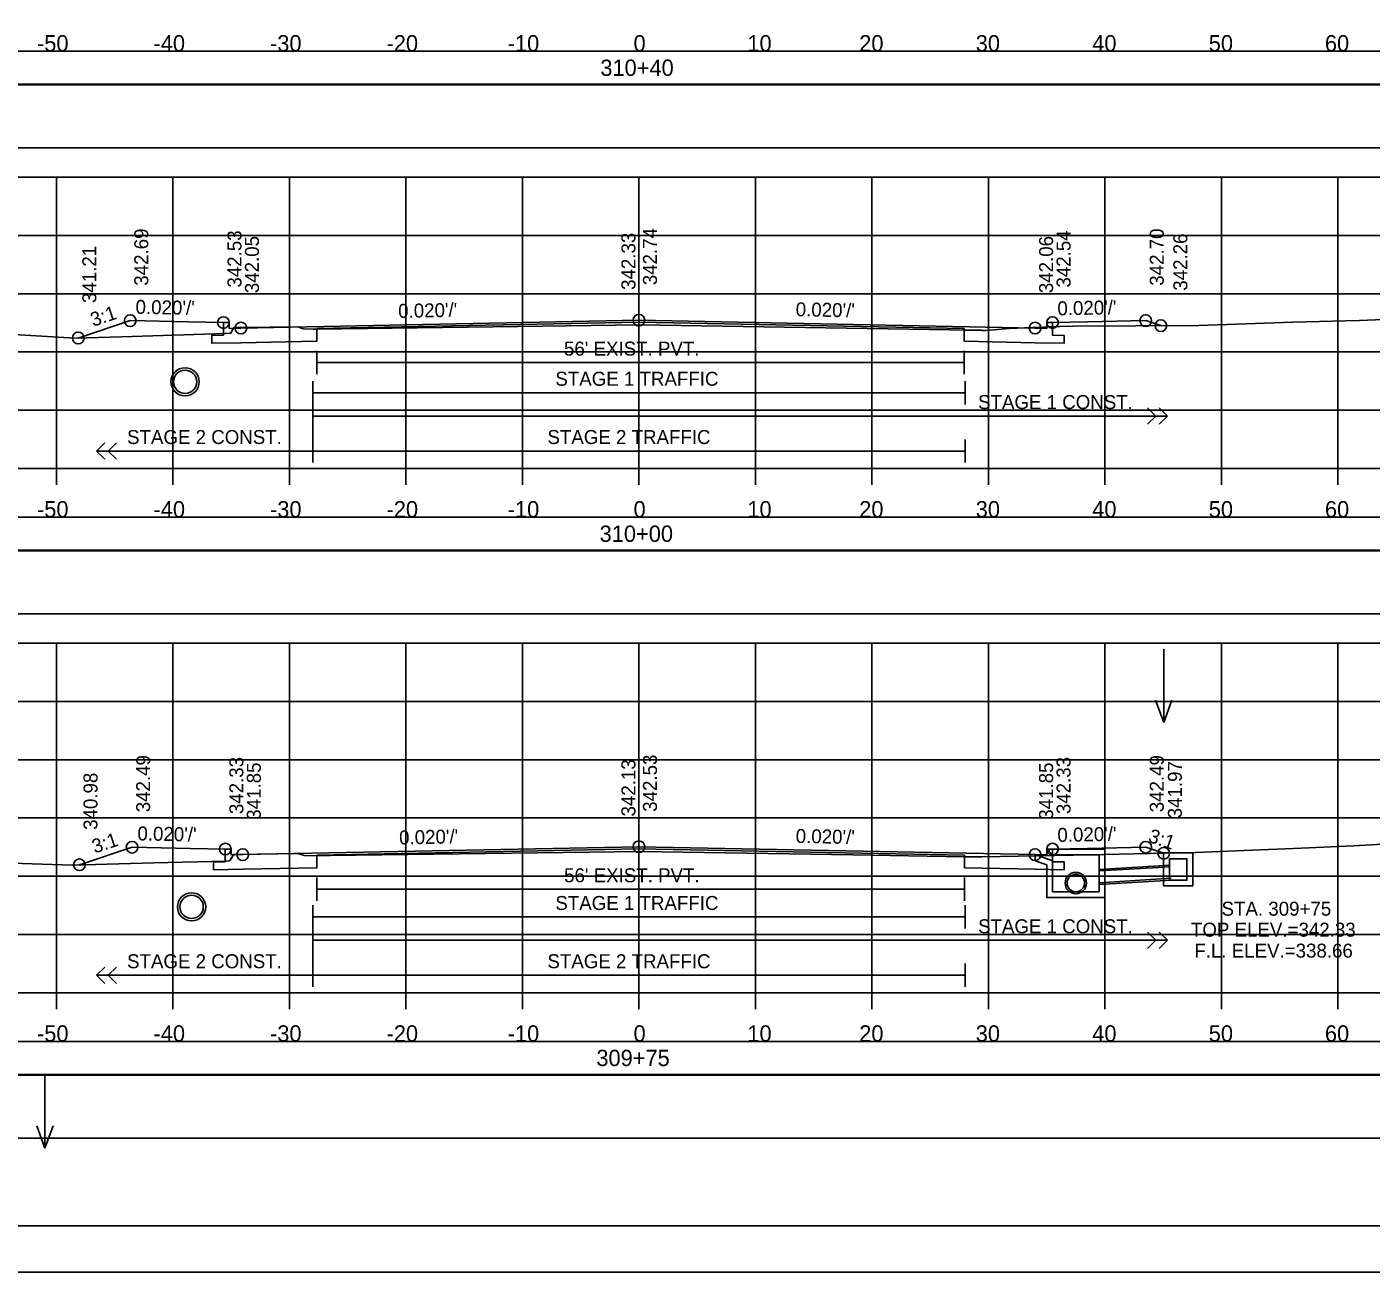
# Model space of a CAD drawing. Extents: x 1368122 to 1710785, y 373130 to 557566.
# Drawn here: x 1369303 to 1369418.4, y 374410.4 to 374517.2 of the extents above; entities that cross this region are included whole.
import ezdxf

# ---------------------------------------------------------------- set-up
doc = ezdxf.new("R2010")
doc.units = 0
for name, color, linetype in [('R_Alt Surface', 7, 'Continuous'), ('R_Axis', 7, 'Continuous'), ('R_Axis Annot', 7, 'Continuous'), ('R_Border', 7, 'Continuous'), ('R_Exist Surface', 7, 'Continuous'), ('R_Fin Surface', 7, 'Continuous'), ('R_Grid', 7, 'Continuous'), ('R_No Plot', 7, 'Continuous'), ('R_Striping', 7, 'Continuous'), ('R_Water', 7, 'Continuous'), ('R_Water Annot', 7, 'Continuous'), ('R_Xsect Elev', 7, 'Continuous'), ('R_Xsect Slope', 7, 'Continuous')]:
    doc.layers.add(name, color=color, linetype=linetype)

msp = doc.modelspace()

# ---------------------------------------------------------------- linework, layer by layer
for points in [[(1369206.41, 374512.33), (1369504.71, 374512.33), (1369504.71, 374515.15), (1369206.41, 374515.15)], [(1369206.41, 374506.86), (1369504.71, 374506.86), (1369504.71, 374512.27), (1369206.41, 374512.27)], [(1369206.41, 374472.33), (1369504.71, 374472.33), (1369504.71, 374475.15), (1369206.41, 374475.15)], [(1369206.41, 374466.86), (1369504.71, 374466.86), (1369504.71, 374472.27), (1369206.41, 374472.27)], [(1369206.41, 374427.33), (1369504.71, 374427.33), (1369504.71, 374430.15), (1369206.41, 374430.15)], [(1369206.41, 374421.86), (1369504.71, 374421.86), (1369504.71, 374427.27), (1369206.41, 374427.27)]]:
    msp.add_lwpolyline(points, close=True)
at = {"layer": 'R_Alt Surface'}
for points in [[(1369391.06, 374491.87), (1369391.06, 374490.78), (1369392.06, 374490.76), (1369392.06, 374490.09), (1369389.56, 374490.14), (1369383.48, 374490.27), (1369383.48, 374491.35), (1369355.56, 374491.9), (1369327.93, 374491.35), (1369327.92, 374490.27), (1369321.4, 374490.14), (1369318.9, 374490.09), (1369318.9, 374490.76), (1369319.9, 374490.78), (1369319.9, 374491.87)], [(1369327.93, 374489.43), (1369327.93, 374487.43)], [(1369383.48, 374489.43), (1369383.48, 374487.43)], [(1369327.93, 374488.43), (1369383.48, 374488.43)], [(1369391.06, 374446.67), (1369391.06, 374445.58), (1369392.06, 374445.56), (1369392.06, 374444.89), (1369389.56, 374444.94), (1369383.51, 374445.06), (1369383.51, 374446.14), (1369355.56, 374446.7), (1369327.92, 374446.14), (1369327.92, 374445.06), (1369321.56, 374444.94), (1369319.06, 374444.89), (1369319.06, 374445.56), (1369320.06, 374445.58), (1369320.06, 374446.67)], [(1369327.92, 374444.22), (1369327.92, 374442.22)], [(1369383.51, 374444.22), (1369383.51, 374442.22)], [(1369327.92, 374443.22), (1369383.51, 374443.22)]]:
    msp.add_lwpolyline(points, dxfattribs=at)
at = {"layer": 'R_Axis'}
for p, q in [((1369205.56, 374479.34), (1369505.56, 374479.34)), ((1369305.56, 374477.94), (1369305.56, 374479.34)), ((1369315.56, 374477.94), (1369315.56, 374479.34)), ((1369325.56, 374477.94), (1369325.56, 374479.34)), ((1369335.56, 374477.94), (1369335.56, 374479.34)), ((1369345.56, 374477.94), (1369345.56, 374479.34)), ((1369355.56, 374477.94), (1369355.56, 374479.34)), ((1369365.56, 374477.94), (1369365.56, 374479.34)), ((1369375.56, 374477.94), (1369375.56, 374479.34)), ((1369385.56, 374477.94), (1369385.56, 374479.34)), ((1369395.56, 374477.94), (1369395.56, 374479.34)), ((1369405.56, 374477.94), (1369405.56, 374479.34)), ((1369415.56, 374477.94), (1369415.56, 374479.34)), ((1369205.56, 374434.34), (1369505.56, 374434.34)), ((1369305.56, 374432.94), (1369305.56, 374434.34)), ((1369315.56, 374432.94), (1369315.56, 374434.34)), ((1369325.56, 374432.94), (1369325.56, 374434.34)), ((1369335.56, 374432.94), (1369335.56, 374434.34)), ((1369345.56, 374432.94), (1369345.56, 374434.34)), ((1369355.56, 374432.94), (1369355.56, 374434.34)), ((1369365.56, 374432.94), (1369365.56, 374434.34)), ((1369375.56, 374432.94), (1369375.56, 374434.34)), ((1369385.56, 374432.94), (1369385.56, 374434.34)), ((1369395.56, 374432.94), (1369395.56, 374434.34)), ((1369405.56, 374432.94), (1369405.56, 374434.34)), ((1369415.56, 374432.94), (1369415.56, 374434.34))]:
    msp.add_line(p, q, dxfattribs=at)
at = {"layer": 'R_Border'}
msp.add_line((1369513.74, 374414.34), (1369197.56, 374414.34), dxfattribs=at)
at = {"layer": 'R_Exist Surface'}
for points in [[(1369300.49, 374490.93), (1369307.16, 374490.54), (1369311.18, 374490.63), (1369320.05, 374490.93), (1369320.39, 374490.96), (1369320.52, 374490.94), (1369320.72, 374491.27), (1369320.82, 374491.44), (1369321.16, 374491.44), (1369321.32, 374491.44), (1369323.89, 374491.46), (1369326.35, 374491.49), (1369326.64, 374491.37), (1369326.79, 374491.32), (1369327.59, 374491.31), (1369327.93, 374491.31), (1369345.17, 374491.53), (1369355.61, 374491.67), (1369382.28, 374491.23), (1369383.48, 374491.21), (1369383.55, 374491.21), (1369384.95, 374491.2), (1369385.02, 374491.19), (1369385.35, 374491.18), (1369387.35, 374491.35), (1369389.37, 374491.45), (1369390.3, 374491.48), (1369390.56, 374491.49), (1369392.8, 374491.55), (1369403.63, 374491.62), (1369411.7, 374491.89), (1369417.39, 374492.04), (1369439.9, 374492.97)], [(1369297.41, 374445.6), (1369306.92, 374445.3), (1369313.93, 374445.48), (1369320.13, 374445.62), (1369320.38, 374445.67), (1369320.48, 374445.71), (1369320.57, 374445.86), (1369320.78, 374446.21), (1369320.93, 374446.21), (1369321.28, 374446.21), (1369326.02, 374446.28), (1369326.3, 374446.28), (1369326.82, 374446.13), (1369326.85, 374446.12), (1369327.87, 374446.1), (1369327.92, 374446.1), (1369329.07, 374446.12), (1369355.73, 374446.47), (1369373.93, 374446.17), (1369383.51, 374446.01), (1369384.58, 374446), (1369385.01, 374446), (1369392.84, 374446.15), (1369403.34, 374446.37), (1369412.41, 374446.75), (1369416.91, 374446.96), (1369422.39, 374447.25)]]:
    msp.add_lwpolyline(points, dxfattribs=at)
at = {"layer": 'R_Fin Surface'}
for points in [[(1369307.44, 374490.54), (1369311.9, 374492.03), (1369316.9, 374491.93), (1369319.9, 374491.87), (1369320.4, 374491.87), (1369320.4, 374491.37), (1369321.4, 374491.39), (1369355.56, 374492.07), (1369389.56, 374491.39), (1369390.56, 374491.37), (1369390.56, 374491.87), (1369391.06, 374491.87), (1369394.06, 374491.93), (1369399.06, 374492.03), (1369400.36, 374491.6)], [(1369307.54, 374445.32), (1369312.06, 374446.83), (1369317.06, 374446.73), (1369320.06, 374446.67), (1369320.56, 374446.67), (1369320.56, 374446.17), (1369321.56, 374446.19), (1369355.56, 374446.87), (1369389.56, 374446.19), (1369390.56, 374446.17), (1369390.56, 374446.67), (1369391.06, 374446.67), (1369394.06, 374446.73), (1369399.06, 374446.83), (1369400.61, 374446.31)]]:
    msp.add_lwpolyline(points, dxfattribs=at)
at = {"layer": 'R_Grid'}
for p, q in [((1369205.56, 374504.34), (1369505.56, 374504.34)), ((1369305.56, 374479.34), (1369305.56, 374504.34)), ((1369315.56, 374479.34), (1369315.56, 374504.34)), ((1369325.56, 374479.34), (1369325.56, 374504.34)), ((1369335.56, 374479.34), (1369335.56, 374504.34)), ((1369345.56, 374479.34), (1369345.56, 374504.34)), ((1369355.56, 374479.34), (1369355.56, 374504.34)), ((1369365.56, 374479.34), (1369365.56, 374504.34)), ((1369375.56, 374479.34), (1369375.56, 374504.34)), ((1369385.56, 374479.34), (1369385.56, 374504.34)), ((1369395.56, 374479.34), (1369395.56, 374504.34)), ((1369405.56, 374479.34), (1369405.56, 374504.34)), ((1369415.56, 374479.34), (1369415.56, 374504.34)), ((1369205.56, 374499.34), (1369505.56, 374499.34)), ((1369205.56, 374494.34), (1369505.56, 374494.34)), ((1369205.56, 374489.34), (1369505.56, 374489.34)), ((1369205.56, 374484.34), (1369505.56, 374484.34)), ((1369205.56, 374479.34), (1369505.56, 374479.34)), ((1369205.56, 374464.34), (1369505.56, 374464.34)), ((1369305.56, 374434.34), (1369305.56, 374464.34)), ((1369315.56, 374434.34), (1369315.56, 374464.34)), ((1369325.56, 374434.34), (1369325.56, 374464.34)), ((1369335.56, 374434.34), (1369335.56, 374464.34)), ((1369345.56, 374434.34), (1369345.56, 374464.34)), ((1369355.56, 374434.34), (1369355.56, 374464.34)), ((1369365.56, 374434.34), (1369365.56, 374464.34)), ((1369375.56, 374434.34), (1369375.56, 374464.34)), ((1369385.56, 374434.34), (1369385.56, 374464.34)), ((1369395.56, 374434.34), (1369395.56, 374464.34)), ((1369405.56, 374434.34), (1369405.56, 374464.34)), ((1369415.56, 374434.34), (1369415.56, 374464.34)), ((1369205.56, 374459.34), (1369505.56, 374459.34)), ((1369205.56, 374454.34), (1369505.56, 374454.34)), ((1369205.56, 374449.34), (1369505.56, 374449.34)), ((1369205.56, 374444.34), (1369505.56, 374444.34)), ((1369205.56, 374439.34), (1369505.56, 374439.34)), ((1369205.56, 374434.34), (1369505.56, 374434.34))]:
    msp.add_line(p, q, dxfattribs=at)
at = {"layer": 'R_No Plot'}
for p, q in [((1369401.17, 374445.3), (1369395.06, 374444.93)), ((1369401.24, 374444.01), (1369395.06, 374443.64)), ((1369185.16, 374410.36), (1369518.49, 374410.36))]:
    msp.add_line(p, q, dxfattribs=at)
for points in [[(1369185.15, 374623.69), (1369518.49, 374623.69), (1369518.49, 374410.35), (1369185.15, 374410.35)], [(1369431.48, 374619.8), (1369451.1, 374619.8), (1369451.1, 374609.92), (1369467.21, 374609.92), (1369490.41, 374609.92), (1369490.53, 374581.76), (1369513.74, 374581.76), (1369513.74, 374414.34), (1369197.56, 374414.34), (1369197.56, 374619.8)]]:
    msp.add_lwpolyline(points, close=True, dxfattribs=at)
for centre, radius in [((1369311.9, 374492.03), 0.5), ((1369355.56, 374492.07), 0.5), ((1369399.06, 374492.03), 0.5), ((1369319.9, 374491.87), 0.5), ((1369321.4, 374491.39), 0.5), ((1369389.56, 374491.39), 0.5), ((1369391.06, 374491.87), 0.5), ((1369400.36, 374491.6), 0.5), ((1369307.44, 374490.54), 0.5), ((1369316.61, 374486.78), 1.21), ((1369312.06, 374446.83), 0.5), ((1369320.06, 374446.67), 0.5), ((1369321.56, 374446.19), 0.5), ((1369355.56, 374446.87), 0.5), ((1369389.56, 374446.19), 0.5), ((1369391.06, 374446.67), 0.5), ((1369399.06, 374446.83), 0.5), ((1369400.61, 374446.31), 0.5), ((1369307.54, 374445.32), 0.5), ((1369393.06, 374443.75), 0.917), ((1369317.17, 374441.71), 1.21)]:
    msp.add_circle(centre, radius, dxfattribs=at)
at = {"layer": 'R_Striping'}
for p, q in [((1369399.92, 374483.84), (1369399.21, 374484.54)), ((1369400.92, 374483.84), (1369400.21, 374484.54)), ((1369399.21, 374483.13), (1369399.92, 374483.84)), ((1369400.21, 374483.13), (1369400.92, 374483.84)), ((1369309.01, 374480.84), (1369309.72, 374481.54)), ((1369310.01, 374480.84), (1369310.72, 374481.54)), ((1369309.01, 374480.84), (1369327.56, 374480.84)), ((1369309.72, 374480.13), (1369309.01, 374480.84)), ((1369310.72, 374480.13), (1369310.01, 374480.84)), ((1369399.92, 374438.84), (1369399.21, 374439.54)), ((1369400.92, 374438.84), (1369400.21, 374439.54)), ((1369399.21, 374438.13), (1369399.92, 374438.84)), ((1369400.21, 374438.13), (1369400.92, 374438.84)), ((1369309.01, 374435.84), (1369309.72, 374436.54)), ((1369310.01, 374435.84), (1369310.72, 374436.54)), ((1369309.01, 374435.84), (1369327.56, 374435.84)), ((1369309.72, 374435.13), (1369309.01, 374435.84)), ((1369310.72, 374435.13), (1369310.01, 374435.84))]:
    msp.add_line(p, q, dxfattribs=at)
for points in [[(1369327.56, 374486.84), (1369327.56, 374479.84)], [(1369383.56, 374486.84), (1369383.56, 374484.84)], [(1369327.56, 374485.84), (1369383.56, 374485.84)], [(1369327.56, 374483.84), (1369400.92, 374483.84)], [(1369383.56, 374481.84), (1369383.56, 374479.84)], [(1369327.56, 374480.84), (1369383.56, 374480.84)], [(1369327.56, 374441.84), (1369327.56, 374434.84)], [(1369383.56, 374441.84), (1369383.56, 374439.84)], [(1369327.56, 374440.84), (1369383.56, 374440.84)], [(1369327.56, 374438.84), (1369400.92, 374438.84)], [(1369383.56, 374436.84), (1369383.56, 374434.84)], [(1369327.56, 374435.84), (1369383.56, 374435.84)]]:
    msp.add_lwpolyline(points, dxfattribs=at)
at = {"layer": 'R_Water'}
for p, q in [((1369390.73, 374446.5), (1369390.81, 374446.67)), ((1369390.73, 374446.5), (1369391.06, 374446.17)), ((1369395.56, 374446.67), (1369390.81, 374446.67)), ((1369395.56, 374445.17), (1369395.56, 374446.67)), ((1369389.56, 374446.19), (1369391.06, 374445.67)), ((1369389.56, 374445.66), (1369390.56, 374445.31)), ((1369390.56, 374445.17), (1369390.56, 374445.31)), ((1369395.06, 374446.17), (1369391.06, 374446.17)), ((1369391.06, 374445.17), (1369391.06, 374445.67)), ((1369395.06, 374445.17), (1369395.06, 374446.17)), ((1369401.17, 374445.15), (1369395.06, 374444.79)), ((1369401.23, 374444.16), (1369395.06, 374443.78))]:
    msp.add_line(p, q, dxfattribs=at)
for points in [[(1369389.56, 374445.66), (1369389.56, 374446.19)], [(1369395.56, 374445.17), (1369395.56, 374442.5), (1369393.06, 374442.5), (1369390.56, 374442.5), (1369390.56, 374445.17)], [(1369395.06, 374445.17), (1369395.06, 374443), (1369393.06, 374443), (1369391.06, 374443), (1369391.06, 374445.17)]]:
    msp.add_lwpolyline(points, dxfattribs=at)
for points in [[(1369401.85, 374446.34), (1369403.1, 374446.34), (1369403.1, 374443.5), (1369401.85, 374443.5), (1369400.6, 374443.5), (1369400.6, 374446.34)], [(1369401.85, 374445.84), (1369402.6, 374445.84), (1369402.6, 374444), (1369401.85, 374444), (1369401.1, 374444), (1369401.1, 374445.84)]]:
    msp.add_lwpolyline(points, close=True, dxfattribs=at)
for centre, radius in [((1369316.61, 374486.78), 1), ((1369393.06, 374443.75), 0.75), ((1369317.17, 374441.71), 1)]:
    msp.add_circle(centre, radius, dxfattribs=at)
at = {"layer": 'R_Water Annot'}
for p, q in [((1369400.61, 374463.82), (1369400.61, 374457.54)), ((1369400.61, 374457.54), (1369399.91, 374459.46)), ((1369400.61, 374457.54), (1369401.31, 374459.46)), ((1369304.58, 374427.28), (1369304.58, 374420.99)), ((1369304.58, 374420.99), (1369303.88, 374422.92)), ((1369304.58, 374420.99), (1369305.28, 374422.92))]:
    msp.add_line(p, q, dxfattribs=at)
at = {"layer": 'R_Xsect Elev'}
for p, q in [((1369355.56, 374491.67), (1369355.56, 374501.67)), ((1369355.56, 374446.47), (1369355.56, 374456.47))]:
    msp.add_line(p, q, dxfattribs=at)

# ---------------------------------------------------------------- texts
at = {"layer": 'R_Axis Annot'}
for s, p in [('-50', (1369303.9, 374515.14)), ('-40', (1369313.9, 374515.14)), ('-30', (1369323.9, 374515.14)), ('-20', (1369333.9, 374515.14)), ('-10', (1369344.3, 374515.14)), ('0', (1369355.1, 374515.14)), ('10', (1369364.87, 374515.14)), ('20', (1369374.47, 374515.14)), ('30', (1369384.47, 374515.14)), ('40', (1369394.47, 374515.14)), ('50', (1369404.47, 374515.14)), ('60', (1369414.44, 374515.14)), ('310+40', (1369352.25, 374513.04)), ('-50', (1369303.9, 374475.14)), ('-40', (1369313.9, 374475.14)), ('-30', (1369323.9, 374475.14)), ('-20', (1369333.9, 374475.14)), ('-10', (1369344.3, 374475.14)), ('0', (1369355.1, 374475.14)), ('10', (1369364.87, 374475.14)), ('20', (1369374.47, 374475.14)), ('30', (1369384.47, 374475.14)), ('40', (1369394.47, 374475.14)), ('50', (1369404.47, 374475.14)), ('60', (1369414.44, 374475.14)), ('310+00', (1369352.19, 374473.04)), ('-50', (1369303.9, 374430.14)), ('-40', (1369313.9, 374430.14)), ('-30', (1369323.9, 374430.14)), ('-20', (1369333.9, 374430.14)), ('-10', (1369344.3, 374430.14)), ('0', (1369355.1, 374430.14)), ('10', (1369364.87, 374430.14)), ('20', (1369374.47, 374430.14)), ('30', (1369384.47, 374430.14)), ('40', (1369394.47, 374430.14)), ('50', (1369404.47, 374430.14)), ('60', (1369414.44, 374430.14)), ('309+75', (1369351.91, 374428.04))]:
    msp.add_text(s, height=1.4, dxfattribs=at).set_placement(p)
at = {"layer": 'R_Striping'}
for s, p in [('STAGE 1 TRAFFIC', (1369348.39, 374486.44)), ('STAGE 1 CONST.', (1369384.67, 374484.44)), ('STAGE 2 CONST.', (1369311.63, 374481.44)), ('STAGE 2 TRAFFIC', (1369347.71, 374481.44)), ('STAGE 1 TRAFFIC', (1369348.39, 374441.44)), ('STAGE 1 CONST.', (1369384.67, 374439.44)), ('STAGE 2 CONST.', (1369311.63, 374436.44)), ('STAGE 2 TRAFFIC', (1369347.71, 374436.44))]:
    msp.add_text(s, height=1.2, dxfattribs=at).set_placement(p)
at = {"layer": 'R_Water'}
for p in [(1369349.13, 374489.03), (1369349.14, 374443.82)]:
    msp.add_text("56' EXIST. PVT.", height=1.2, dxfattribs=at).set_placement(p)
at = {"layer": 'R_Water Annot'}
for s, p in [('STA. 309+75', (1369405.57, 374440.95)), ('TOP ELEV.=342.33', (1369402.94, 374439.15)), ('F.L. ELEV.=338.66', (1369403.23, 374437.35))]:
    msp.add_text(s, height=1.2, dxfattribs=at).set_placement(p)
at = {"layer": 'R_Xsect Elev'}
for s, p in [('342.69', (1369313.45, 374495.03)), ('342.53', (1369321.45, 374494.87)), ('342.33', (1369355.26, 374494.67)), ('342.74', (1369357.11, 374495.07)), ('342.54', (1369392.61, 374494.87)), ('342.70', (1369400.61, 374495.03)), ('342.26', (1369402.63, 374494.6)), ('341.21', (1369308.99, 374493.54)), ('342.05', (1369322.95, 374494.39)), ('342.06', (1369391.11, 374494.39)), ('342.49', (1369313.61, 374449.83)), ('342.33', (1369321.61, 374449.67)), ('342.53', (1369357.11, 374449.87)), ('342.33', (1369392.61, 374449.67)), ('342.49', (1369400.61, 374449.83)), ('341.85', (1369323.11, 374449.19)), ('342.13', (1369355.26, 374449.47)), ('341.85', (1369391.11, 374449.19)), ('341.97', (1369402.16, 374449.31)), ('340.98', (1369309.09, 374448.32))]:
    msp.add_text(s, height=1.2, rotation=90, dxfattribs=at).set_placement(p)
at = {"layer": 'R_Xsect Slope'}
for s, rotation, p in [("0.020'/'", 358.8542, (1369312.35, 374492.62)), ("0.020'/'", 1.1458, (1369391.49, 374492.48)), ('3:1', 18.4349, (1369308.72, 374491.5)), ("0.020'/'", 1.1458, (1369334.91, 374492.26)), ("0.020'/'", 358.8542, (1369369.01, 374492.41)), ('3:1', 18.4349, (1369308.85, 374446.28)), ("0.020'/'", 358.8542, (1369312.51, 374447.42)), ("0.020'/'", 1.1458, (1369334.99, 374447.06)), ("0.020'/'", 358.8542, (1369369.01, 374447.2)), ("0.020'/'", 1.1458, (1369391.49, 374447.28)), ('3:1', 341.5651, (1369399.2, 374447.31))]:
    msp.add_text(s, height=1.2, rotation=rotation, dxfattribs=at).set_placement(p)

doc.saveas('drawing.dxf')
